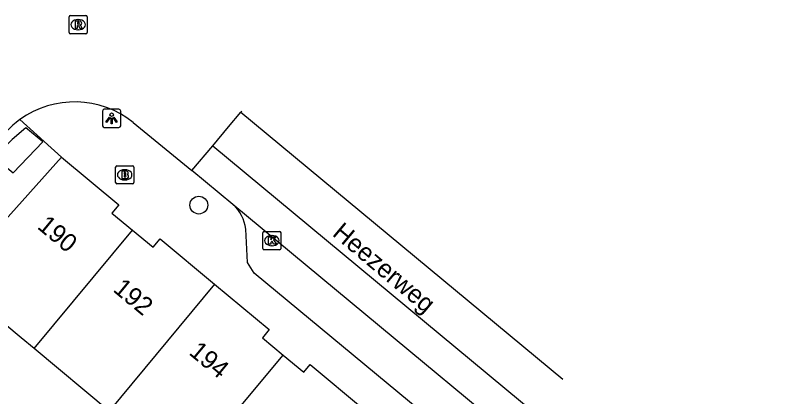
# Model space of a CAD drawing. Extents: x 161882 to 162509, y 381687 to 382379.
# Drawn here: x 162380.6 to 162423.32, y 381912.19 to 381933.12 of the extents above; entities that cross this region are included whole.
import ezdxf

# ---------------------------------------------------------------- set-up
doc = ezdxf.new("R2010")
doc.units = 0
for name, color, linetype in [('IMGEO_Boom', 7, 'Continuous'), ('IMGEO_Brandkraan', 7, 'Continuous'), ('IMGEO_Kolk', 7, 'Continuous'), ('IMGEO_Lichtpunt', 7, 'Continuous'), ('IMGEO_Openbare_ruimte_label', 7, 'Continuous'), ('IMGEO_Pand', 7, 'Continuous'), ('IMGEO_Pand_nummerreeks', 7, 'Continuous'), ('IMGEO_Rijbaan_lokaal_gesloten', 7, 'Continuous'), ('IMGEO_Rijbaan_lokaal_open', 7, 'Continuous'), ('IMGEO_Rioolput', 7, 'Continuous'), ('IMGEO_Voetpad_open', 7, 'Continuous')]:
    doc.layers.add(name, color=color, linetype=linetype)

msp = doc.modelspace()

# ---------------------------------------------------------------- linework, layer by layer
at = {"layer": 'IMGEO_Boom'}
msp.add_circle((162390.676, 381922.708), 0.489, dxfattribs=at)
at = {"layer": 'IMGEO_Brandkraan'}
for p, q in [((162386.098, 381923.947), (162386.098, 381924.799)), ((162386.173, 381924.873), (162387.025, 381924.873)), ((162386.586, 381924.653), (162386.611, 381924.653)), ((162387.099, 381924.799), (162387.099, 381923.947)), ((162386.609, 381924.093), (162386.584, 381924.093)), ((162387.025, 381923.873), (162386.173, 381923.873))]:
    msp.add_line(p, q, dxfattribs=at)
for points in [[(162386.098, 381923.947), (162386.098, 381924.799)], [(162386.173, 381924.873), (162387.025, 381924.873)], [(162386.446, 381924.573), (162386.446, 381924.173), (162386.659, 381924.173)], [(162386.677, 381924.573), (162386.446, 381924.573)], [(162387.099, 381924.799), (162387.099, 381923.947)], [(162386.625, 381924.492), (162386.571, 381924.492), (162386.571, 381924.416)], [(162386.571, 381924.416), (162386.624, 381924.416)], [(162386.633, 381924.34), (162386.571, 381924.34), (162386.571, 381924.259)], [(162386.571, 381924.259), (162386.633, 381924.259)], [(162387.025, 381923.873), (162386.173, 381923.873)]]:
    msp.add_lwpolyline(points, dxfattribs=at)
for centre, radius, start, end in [((162386.175, 381924.797), 0.0765, 91.552, 178.448), ((162386.175, 381924.797), 0.0765, 91.552, 178.448), ((162386.681, 381924.428), 0.145, 59.4692, 91.5367), ((162386.706, 381924.475), 0.0922, 285.5137, 58.1501), ((162387.023, 381924.797), 0.0765, 1.552, 88.448), ((162387.023, 381924.797), 0.0765, 1.552, 88.448), ((162386.626, 381924.454), 0.0379, 267.8285, 90.9355), ((162386.634, 381924.299), 0.0404, 269.8759, 90.5077), ((162386.665, 381924.424), 0.251, 268.6676, 293.5347), ((162386.711, 381924.283), 0.105, 301.3115, 78.989), ((162386.175, 381923.949), 0.0765, 181.552, 268.448), ((162386.175, 381923.949), 0.0765, 181.552, 268.448), ((162387.023, 381923.949), 0.0765, 271.552, 358.448), ((162387.023, 381923.949), 0.0765, 271.552, 358.448)]:
    msp.add_arc(centre, radius, start, end, dxfattribs=at)
for centre, major_axis, ratio, start_param, end_param in [((162386.585, 381924.373), (-0.387, 0.002), 0.722429, 4.712389, 7.853982), ((162386.61, 381924.373), (-0.39, 0.002), 0.717154, 1.570796, 4.712389)]:
    msp.add_ellipse(centre, major_axis=major_axis, ratio=ratio, start_param=start_param, end_param=end_param, dxfattribs=at)
at = {"layer": 'IMGEO_Kolk'}
for p, q in [((162394.193, 381920.333), (162394.193, 381921.185)), ((162394.268, 381921.259), (162395.12, 381921.259)), ((162395.194, 381921.185), (162395.194, 381920.333)), ((162394.681, 381921.039), (162394.706, 381921.039)), ((162395.12, 381920.259), (162394.268, 381920.259)), ((162394.704, 381920.479), (162394.679, 381920.479))]:
    msp.add_line(p, q, dxfattribs=at)
for points in [[(162394.193, 381920.333), (162394.193, 381921.185)], [(162394.268, 381921.259), (162395.12, 381921.259)], [(162395.194, 381921.185), (162395.194, 381920.333)], [(162394.514, 381920.959), (162394.637, 381920.959), (162394.637, 381920.808), (162394.767, 381920.959), (162394.931, 381920.959), (162394.785, 381920.808), (162394.938, 381920.559), (162394.786, 381920.559), (162394.701, 381920.723), (162394.637, 381920.656), (162394.637, 381920.559), (162394.514, 381920.559), (162394.514, 381920.959)], [(162395.12, 381920.259), (162394.268, 381920.259)]]:
    msp.add_lwpolyline(points, dxfattribs=at)
for centre, start, end in [((162394.27, 381921.183), 91.552, 178.448), ((162394.27, 381921.183), 91.552, 178.448), ((162395.118, 381921.183), 1.552, 88.448), ((162395.118, 381921.183), 1.552, 88.448), ((162394.27, 381920.335), 181.552, 268.448), ((162394.27, 381920.335), 181.552, 268.448), ((162395.118, 381920.335), 271.552, 358.448), ((162395.118, 381920.335), 271.552, 358.448)]:
    msp.add_arc(centre, 0.0765, start, end, dxfattribs=at)
for centre, major_axis, ratio, start_param, end_param in [((162394.68, 381920.759), (-0.387, 0.002), 0.722429, 4.712389, 7.853982), ((162394.705, 381920.759), (-0.39, 0.002), 0.717154, 1.570796, 4.712389)]:
    msp.add_ellipse(centre, major_axis=major_axis, ratio=ratio, start_param=start_param, end_param=end_param, dxfattribs=at)
at = {"layer": 'IMGEO_Lichtpunt'}
for p, q in [((162386.283, 381927.974), (162385.475, 381927.974)), ((162386.283, 381927.974), (162385.475, 381927.974)), ((162385.381, 381927.879), (162385.381, 381927.072)), ((162385.381, 381927.879), (162385.381, 381927.072)), ((162386.377, 381927.072), (162386.377, 381927.879)), ((162386.377, 381927.072), (162386.377, 381927.879)), ((162385.475, 381926.978), (162386.283, 381926.978)), ((162385.475, 381926.978), (162386.283, 381926.978))]:
    msp.add_line(p, q, dxfattribs=at)
for points in [[(162385.755, 381927.543), (162385.794, 381927.515), (162385.606, 381927.253), (162385.568, 381927.28), (162385.755, 381927.543)], [(162385.857, 381927.495), (162385.904, 381927.495), (162385.904, 381927.173), (162385.857, 381927.173), (162385.857, 381927.495)], [(162385.967, 381927.515), (162386.005, 381927.542), (162386.192, 381927.28), (162386.153, 381927.252), (162385.967, 381927.515)]]:
    msp.add_lwpolyline(points, dxfattribs=at)
msp.add_circle((162385.88, 381927.677), 0.0994, dxfattribs=at)
for centre, start, end in [((162385.475, 381927.879), 90, 180), ((162385.475, 381927.879), 90, 180), ((162386.283, 381927.879), 0, 90), ((162386.283, 381927.879), 0, 90), ((162385.475, 381927.072), 180, 270), ((162385.475, 381927.072), 180, 270), ((162386.283, 381927.072), 270, 0), ((162386.283, 381927.072), 270, 360)]:
    msp.add_arc(centre, 0.0946, start, end, dxfattribs=at)
at = {"layer": 'IMGEO_Pand'}
for points in [[(162383.131, 381925.342), (162377.065, 381918.605)], [(162383.131, 381925.342), (162386.275, 381922.731), (162385.894, 381922.274), (162387.028, 381921.332)], [(162381.619, 381914.822), (162387.028, 381921.332)], [(162387.028, 381921.332), (162388.161, 381920.391), (162388.545, 381920.853), (162391.545, 381918.362)], [(162381.619, 381914.822), (162380.911, 381915.41), (162377.065, 381918.605)], [(162391.545, 381918.362), (162385.752, 381911.39)], [(162391.545, 381918.362), (162394.547, 381915.869), (162394.169, 381915.414), (162395.307, 381914.468)], [(162385.752, 381911.39), (162381.619, 381914.822)], [(162389.891, 381907.952), (162395.307, 381914.468)], [(162395.307, 381914.468), (162396.443, 381913.525), (162396.791, 381913.944), (162399.779, 381911.463)]]:
    msp.add_lwpolyline(points, dxfattribs=at)
at = {"layer": 'IMGEO_Rijbaan_lokaal_gesloten'}
for points in [[(162392.987, 381927.807), (162410.692, 381913.142)], [(162391.437, 381925.971), (162438.65, 381886.825), (162437.45, 381885.369)], [(162392.553, 381922.745), (162390.287, 381924.609)], [(162415.872, 381903.4), (162392.553, 381922.745)]]:
    msp.add_lwpolyline(points, dxfattribs=at)
at = {"layer": 'IMGEO_Rijbaan_lokaal_open'}
for points in [[(162391.437, 381925.971), (162392.314, 381927.01), (162392.987, 381927.807)], [(162393.04, 381927.87), (162392.987, 381927.807)], [(162387.072, 381927.252), (162390.287, 381924.609)], [(162390.287, 381924.609), (162391.437, 381925.971)]]:
    msp.add_lwpolyline(points, dxfattribs=at)
for centre, radius, start, end in [((162383.85, 381923.218), 5.162, 51.3827, 125.7902), ((162383.871, 381923.2), 5.19, 125.8635, 147.9657)]:
    msp.add_arc(centre, radius, start, end, dxfattribs=at)
at = {"layer": 'IMGEO_Rioolput'}
for p, q in [((162383.538, 381932.198), (162383.538, 381933.05)), ((162383.613, 381933.124), (162384.465, 381933.124)), ((162384.539, 381933.05), (162384.539, 381932.198)), ((162384.026, 381932.904), (162384.051, 381932.904)), ((162384.049, 381932.344), (162384.024, 381932.344)), ((162384.465, 381932.124), (162383.613, 381932.124))]:
    msp.add_line(p, q, dxfattribs=at)
for points in [[(162383.538, 381932.198), (162383.538, 381933.05)], [(162383.613, 381933.124), (162384.465, 381933.124)], [(162384.539, 381933.05), (162384.539, 381932.198)], [(162384.127, 381932.822), (162383.875, 381932.824), (162383.875, 381932.424)], [(162384.053, 381932.743), (162383.999, 381932.743), (162383.999, 381932.662)], [(162383.999, 381932.662), (162384.051, 381932.662)], [(162383.875, 381932.424), (162383.999, 381932.424), (162383.999, 381932.586), (162384.01, 381932.586)], [(162384.057, 381932.557), (162384.128, 381932.424), (162384.268, 381932.424), (162384.203, 381932.55)], [(162384.465, 381932.124), (162383.613, 381932.124)]]:
    msp.add_lwpolyline(points, dxfattribs=at)
for centre, radius, start, end in [((162383.615, 381933.048), 0.0765, 91.552, 178.448), ((162383.615, 381933.048), 0.0765, 91.552, 178.448), ((162384.463, 381933.048), 0.0765, 1.552, 88.448), ((162384.463, 381933.048), 0.0765, 1.552, 88.448), ((162384.035, 381932.851), 0.19, 274.7715, 282.9687), ((162384.059, 381932.647), 0.0964, 77.0061, 93.1865), ((162384.073, 381932.704), 0.0378, 276.6634, 79.6772), ((162384.126, 381932.712), 0.109, 350.3612, 89.416), ((162384.124, 381932.712), 0.112, 277.5842, 350.9817), ((162383.615, 381932.2), 0.0765, 181.552, 268.448), ((162383.615, 381932.2), 0.0765, 181.552, 268.448), ((162384.009, 381932.533), 0.0533, 26.0293, 88.6989), ((162384.108, 381932.497), 0.108, 29.5134, 73.7905), ((162384.463, 381932.2), 0.0765, 271.552, 358.448), ((162384.463, 381932.2), 0.0765, 271.552, 358.448)]:
    msp.add_arc(centre, radius, start, end, dxfattribs=at)
for centre, major_axis, ratio, start_param, end_param in [((162384.025, 381932.624), (-0.387, 0.002), 0.722429, 4.712389, 7.853982), ((162384.05, 381932.624), (-0.39, 0.002), 0.717154, 1.570796, 4.712389)]:
    msp.add_ellipse(centre, major_axis=major_axis, ratio=ratio, start_param=start_param, end_param=end_param, dxfattribs=at)
at = {"layer": 'IMGEO_Voetpad_open'}
for points in [[(162380.831, 381927.406), (162383.131, 381925.342)], [(162379.923, 381924.94), (162380.462, 381924.484), (162382.096, 381926.178), (162381.155, 381926.963), (162380.405, 381926.31), (162379.887, 381925.758)], [(162413.782, 381902.355), (162393.725, 381918.977), (162393.35, 381919.549), (162393.258, 381921.387)]]:
    msp.add_lwpolyline(points, dxfattribs=at)
msp.add_arc((162391.13, 381921.145), 2.141, 6.5024, 48.3694, dxfattribs=at)

# ---------------------------------------------------------------- texts
at = {"layer": 'IMGEO_Openbare_ruimte_label'}
msp.add_text('Heezerweg', height=1, rotation=319.9522, dxfattribs=at).set_placement((162397.964, 381921.069))
at = {"layer": 'IMGEO_Pand_nummerreeks'}
for s, p in [('190', (162381.738, 381921.463)), ('192', (162385.906, 381918.005)), ('194', (162390.082, 381914.541))]:
    msp.add_text(s, height=1, rotation=320.3174, dxfattribs=at).set_placement(p)

doc.saveas('drawing.dxf')
